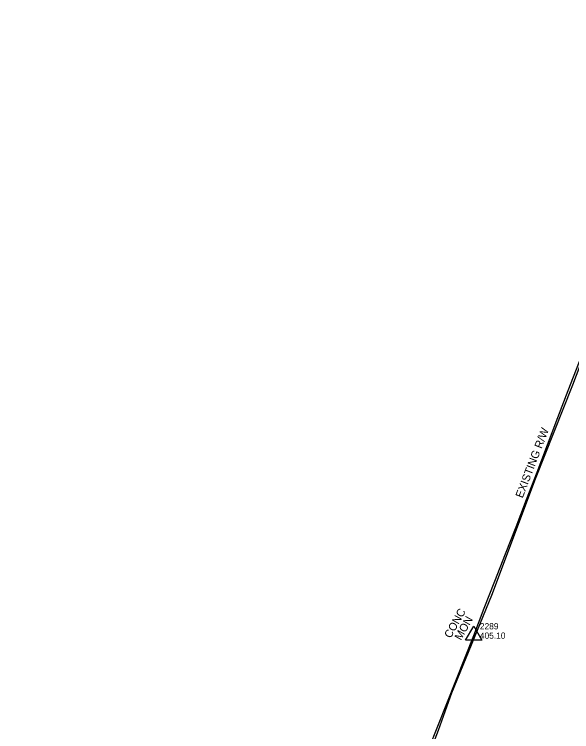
# Model space of a CAD drawing. Extents: x 2074109 to 2077820, y 741079 to 746031.
# Drawn here: x 2075888.4 to 2076111.3, y 744903 to 745189.6 of the extents above; entities that cross this region are included whole.
import ezdxf

# ---------------------------------------------------------------- set-up
doc = ezdxf.new("R2010")
doc.units = 0
for name, color, linetype in [('Exist Horizontal Alignment', 7, 'Continuous'), ('Exist Other Culture Fence Line', 7, 'Continuous'), ('Exist Right of Way Line', 7, 'Continuous'), ('Exist Right of Way Line Text', 7, 'Continuous'), ('Exist Right of Way Monument CELL', 7, 'Continuous'), ('Exist Right of Way Monument Cogo Elevation', 7, 'Continuous'), ('Exist Right of Way Monument Cogo Number', 7, 'Continuous'), ('Exist Right of Way Monument Text', 7, 'Continuous')]:
    doc.layers.add(name, color=color, linetype=linetype)

msp = doc.modelspace()

# ---------------------------------------------------------------- linework, layer by layer
at = {"layer": 'Exist Horizontal Alignment'}
msp.add_arc((2065746.77, 748969.72), 11283.45, 330.581241, 339.398504, dxfattribs=at)
at = {"layer": 'Exist Other Culture Fence Line'}
msp.add_lwpolyline([(2076162.42, 745176.79), (2076145.19, 745130.51), (2076128.17, 745085.01), (2076111.58, 745041.43), (2076096.68, 745003.97), (2076079.15, 744957.46), (2076063.26, 744918.47), (2076057.81, 744903.45), (2076040.7, 744858.73), (2076028.24, 744828.04), (2076015.85, 744797.06), (2076002.89, 744764.52), (2075981.92, 744735.72), (2075965.57, 744713.81), (2075953.66, 744698.14), (2075926.24, 744660.83), (2075903.14, 744629.48), (2075873.54, 744589.85)], dxfattribs=at)
at = {"layer": 'Exist Right of Way Line'}
for p in [(2076001.96, 744764.91), (2076072.08, 744941.45)]:
    msp.add_line(p, (2076072.08, 744941.45), dxfattribs=at)
msp.add_arc((2065588.61, 749048.22), 11259.16, 338.607865, 342.407823, dxfattribs=at)
at = {"layer": 'Exist Right of Way Monument CELL'}
msp.add_line((2076072.08, 744941.45), (2076072.08, 744941.45), dxfattribs=at)
msp.add_lwpolyline([(2076068.83, 744939.56), (2076072.08, 744945.2), (2076075.33, 744939.56)], close=True, dxfattribs=at)

# ---------------------------------------------------------------- texts
at = {"layer": 'Exist Right of Way Line Text'}
msp.add_text('EXISTING R/W', height=3.2, rotation=68.9842, dxfattribs=at).set_placement((2076091.63, 744996.14))
at = {"layer": 'Exist Right of Way Monument Cogo Elevation'}
msp.add_text('405.10', height=2.5, dxfattribs=at).set_placement((2076074.56, 744940.16))
at = {"layer": 'Exist Right of Way Monument Cogo Number'}
msp.add_text('2289', height=2.5, dxfattribs=at).set_placement((2076074.56, 744943.91))
at = {"layer": 'Exist Right of Way Monument Text'}
for s, p in [('CONC', (2076062.86, 744940.1)), ('MON', (2076066.99, 744939.29))]:
    msp.add_text(s, height=3.2, rotation=60.742, dxfattribs=at).set_placement(p)

doc.saveas('drawing.dxf')
